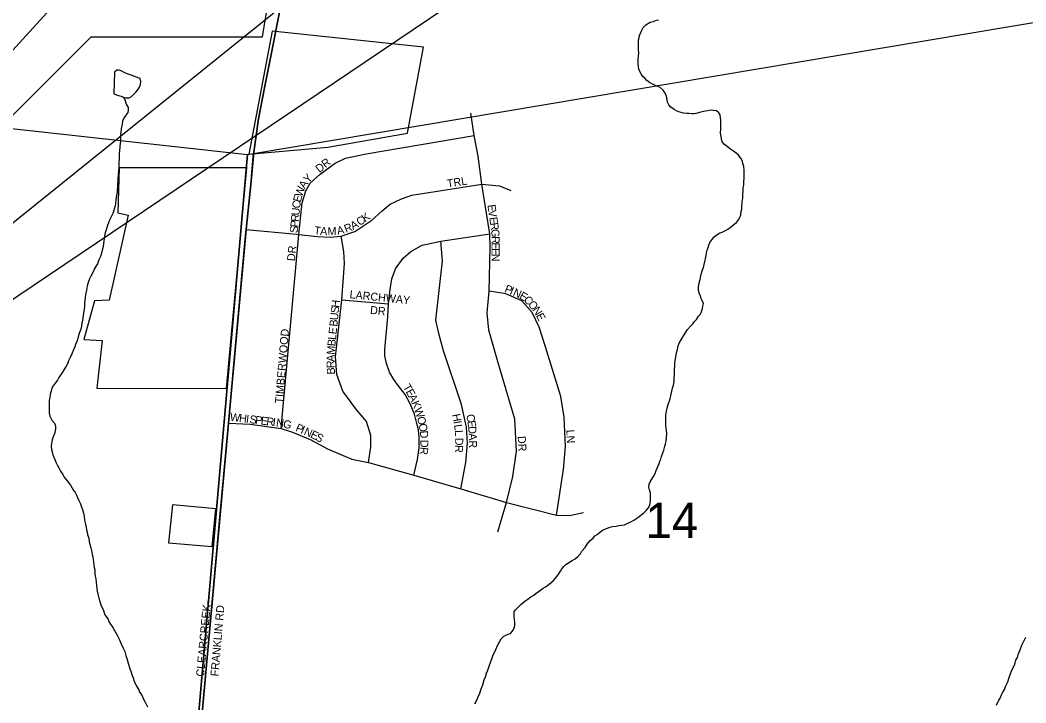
# Model space of a CAD drawing. Extents: x 0 to 1064, y 0 to 440.
# Drawn here: x 203.49 to 222.52, y 381.17 to 394.1 of the extents above; entities that cross this region are included whole.
import ezdxf

# ---------------------------------------------------------------- set-up
doc = ezdxf.new("R2010")
doc.units = 0
for name, color, linetype in [('GM_X_City_Street', 7, 'Continuous'), ('GM_X_City_Street_Text', 7, 'Continuous'), ('GM_X_Corporation', 7, 'Continuous'), ('GM_X_Interstate_Route', 7, 'Continuous'), ('GM_X_Minor_Lake', 7, 'Continuous'), ('GM_X_Minor_River', 7, 'Continuous'), ('GM_X_Section', 7, 'Continuous'), ('GM_X_Section_Text', 7, 'Continuous'), ('GM_X_Township', 7, 'Continuous'), ('SH_Text', 7, 'Continuous')]:
    doc.layers.add(name, color=color, linetype=linetype)

msp = doc.modelspace()

# ---------------------------------------------------------------- linework, layer by layer
at = {"layer": 'GM_X_City_Street'}
for points in [[(208.01, 392.29), (208.112, 392.813), (208.275, 393.604), (208.358, 394.055), (208.416, 394.339), (208.543, 394.96), (208.648, 395.488), (208.727, 395.881), (208.767, 396.114), (208.789, 396.338), (208.793, 396.581), (208.774, 396.759), (208.735, 396.971), (208.663, 397.236)], [(207.901, 391.511), (207.909, 391.598), (207.998, 392.224), (208.01, 392.29)], [(212.527, 384.406), (212.692, 384.964), (212.812, 385.454), (212.884, 385.936), (212.852, 386.538), (212.525, 387.649), (212.36, 388.222), (212.324, 388.553), (212.363, 388.963), (212.384, 389.793), (212.376, 390.05), (212.228, 390.988), (212.158, 391.52), (212.079, 391.908), (212.017, 392.331)], [(208.762, 390.038), (208.827, 390.635), (208.894, 390.864), (208.976, 391.01), (209.165, 391.18), (209.453, 391.387), (209.647, 391.48), (210.035, 391.561), (212.079, 391.908)], [(207.75, 389.945), (207.767, 390.13), (207.855, 390.984), (207.901, 391.511)], [(208.722, 390.042), (208.762, 390.038), (209.108, 390), (209.359, 389.988), (209.566, 390.006), (209.821, 390.094), (210.145, 390.31), (210.34, 390.487), (210.493, 390.609), (210.709, 390.709), (210.901, 390.78), (212.228, 390.988), (212.558, 390.957), (212.776, 390.871)], [(207.767, 390.13), (208.722, 390.042)], [(208.432, 386.364), (208.762, 390.038)], [(210.081, 385.718), (210.128, 386.007), (210.125, 386.228), (210.045, 386.497), (209.84, 386.738), (209.595, 387.07), (209.48, 387.387), (209.456, 387.723), (209.575, 388.801), (209.628, 389.489), (209.613, 389.717), (209.566, 390.006)], [(210.939, 385.481), (211.007, 385.776), (211.039, 386), (211.039, 386.198), (211.026, 386.335), (210.999, 386.455), (210.95, 386.635), (210.864, 386.841), (210.777, 387.008), (210.644, 387.179), (210.559, 387.288), (210.481, 387.429), (210.422, 387.594), (210.393, 387.738), (210.389, 387.861), (210.445, 388.48), (210.463, 388.725), (210.49, 388.998), (210.521, 389.196), (210.591, 389.386), (210.738, 389.587), (210.883, 389.714), (211.099, 389.832), (211.453, 389.911), (212.376, 390.05)], [(207.264, 384.616), (207.432, 386.467), (207.75, 389.945)], [(211.831, 385.218), (211.924, 385.717), (211.958, 386.085), (211.938, 386.389), (211.844, 386.816), (211.499, 387.833), (211.415, 388.163), (211.356, 388.417), (211.48, 389.539), (211.453, 389.911)], [(213.637, 384.72), (213.772, 385.584), (213.807, 386.021), (213.784, 386.58), (213.719, 386.97), (213.429, 387.909), (213.314, 388.282), (213.181, 388.562), (212.983, 388.78), (212.682, 388.913), (212.363, 388.963)], [(209.575, 388.801), (210.463, 388.725)], [(207.432, 386.467), (207.843, 386.443), (208.432, 386.364), (208.644, 386.291), (208.98, 386.157), (209.306, 385.979), (209.769, 385.785), (210.081, 385.718), (210.939, 385.481), (211.831, 385.218), (212.692, 384.964), (213.637, 384.72), (213.883, 384.713), (214.153, 384.77)], [(206.883, 380.385), (207.047, 382.236), (207.264, 384.616)]]:
    msp.add_lwpolyline(points, dxfattribs=at)
at = {"layer": 'GM_X_Corporation'}
msp.add_lwpolyline([(198.142, 387.083), (204.835, 393.776), (208.075, 393.781), (208.443, 395.991)], dxfattribs=at)
for points in [[(207.815, 391.558), (209.309, 391.691), (210.822, 391.955), (211.12, 393.582), (208.256, 393.886)], [(207.779, 391.301), (205.362, 391.298), (205.337, 390.448), (205.537, 390.402), (205.173, 388.796), (204.898, 388.778), (204.696, 388.047), (205.043, 388.031), (204.939, 387.125), (207.397, 387.123)], [(206.297, 384.196), (207.125, 384.132), (207.191, 384.841), (206.374, 384.916)]]:
    msp.add_lwpolyline(points, close=True, dxfattribs=at)
at = {"layer": 'GM_X_Interstate_Route'}
msp.add_lwpolyline([(196.384, 385.842), (196.536, 386.012), (196.739, 386.238), (197.627, 387.21), (198.502, 388.176), (199.459, 389.244), (200.359, 390.246), (201.489, 391.486), (202.452, 392.541), (203.538, 393.733), (204.457, 394.746), (205.389, 395.783), (206.55, 397.053), (206.645, 397.161), (206.693, 397.217)], dxfattribs=at)
at = {"layer": 'GM_X_Minor_Lake'}
for points in [[(205.689, 393.014), (205.589, 393.051), (205.535, 393.071), (205.469, 393.097), (205.415, 393.128), (205.361, 393.148), (205.318, 393.149), (205.275, 393.107), (205.266, 392.7)], [(205.266, 392.7), (205.35, 392.667), (205.399, 392.654), (205.441, 392.635), (205.495, 392.622), (205.55, 392.627), (205.599, 392.65), (205.642, 392.691), (205.68, 392.733), (205.717, 392.775), (205.748, 392.823), (205.768, 392.877), (205.775, 392.932), (205.758, 392.987), (205.689, 393.014)]]:
    msp.add_lwpolyline(points, dxfattribs=at)
at = {"layer": 'GM_X_Minor_River'}
for points in [[(216.755, 391.891), (216.744, 391.952), (216.746, 392.037), (216.747, 392.079), (216.749, 392.146), (216.75, 392.201), (216.745, 392.244), (216.735, 392.299), (216.711, 392.342), (216.664, 392.38), (216.609, 392.387), (216.555, 392.389), (216.5, 392.378), (216.457, 392.373), (216.396, 392.356), (216.347, 392.345), (216.304, 392.334), (216.243, 392.323), (216.2, 392.318), (216.146, 392.326), (216.103, 392.327), (216.042, 392.334), (216, 392.348), (215.952, 392.361), (215.91, 392.38), (215.868, 392.406), (215.802, 392.45), (215.767, 392.494), (215.738, 392.543), (215.727, 392.622), (215.716, 392.665), (215.693, 392.714), (215.658, 392.77), (215.599, 392.82), (215.539, 392.846), (215.485, 392.872), (215.442, 392.891), (215.401, 392.916), (215.347, 392.954), (215.311, 392.998), (215.27, 393.029), (215.241, 393.079), (215.217, 393.122), (215.2, 393.165), (215.189, 393.22), (215.184, 393.263), (215.186, 393.317), (215.187, 393.36), (215.188, 393.415), (215.196, 393.475), (215.191, 393.536), (215.193, 393.585), (215.189, 393.664), (215.19, 393.719), (215.203, 393.761), (215.21, 393.804), (215.236, 393.864), (215.256, 393.906), (215.281, 393.954), (215.331, 394.007), (215.411, 394.054), (215.466, 394.071), (215.528, 394.094), (215.571, 394.099)], [(205.441, 392.635), (205.464, 392.604), (205.481, 392.549), (205.499, 392.506), (205.534, 392.444), (205.533, 392.39), (205.526, 392.347), (205.488, 392.293), (205.45, 392.239), (205.425, 392.185), (205.418, 392.125), (205.411, 392.076), (205.396, 391.979), (205.389, 391.931), (205.388, 391.864), (205.386, 391.803), (205.385, 391.76), (205.378, 391.7), (205.37, 391.621), (205.363, 391.578), (205.362, 391.536), (205.361, 391.475), (205.359, 391.396), (205.357, 391.305), (205.35, 391.238), (205.342, 391.165), (205.341, 391.104), (205.34, 391.044), (205.332, 390.989), (205.331, 390.94), (205.324, 390.886), (205.323, 390.825), (205.316, 390.783), (205.309, 390.734), (205.302, 390.692), (205.294, 390.619), (205.287, 390.576), (205.267, 390.516), (205.247, 390.431), (205.209, 390.359), (205.184, 390.305), (205.159, 390.257), (205.145, 390.208), (205.132, 390.16), (205.1, 390.069), (205.086, 390.003), (205.072, 389.918), (205.065, 389.857), (205.064, 389.809), (205.051, 389.766), (205.031, 389.682), (205.011, 389.621), (204.98, 389.555), (204.954, 389.482), (204.929, 389.44), (204.891, 389.38), (204.872, 389.332), (204.827, 389.248), (204.802, 389.2), (204.776, 389.127), (204.756, 389.055), (204.743, 388.982), (204.729, 388.891), (204.721, 388.843), (204.714, 388.788), (204.707, 388.727), (204.706, 388.673), (204.699, 388.63), (204.691, 388.545), (204.677, 388.46), (204.67, 388.412), (204.656, 388.357), (204.642, 388.26), (204.623, 388.212), (204.61, 388.164), (204.597, 388.121), (204.583, 388.067), (204.564, 388.013), (204.538, 387.952), (204.525, 387.91), (204.5, 387.85), (204.468, 387.777), (204.436, 387.705), (204.404, 387.645), (204.391, 387.603), (204.359, 387.542), (204.328, 387.494), (204.29, 387.428), (204.221, 387.326), (204.196, 387.278), (204.152, 387.224), (204.115, 387.171), (204.09, 387.128), (204.076, 387.068), (204.057, 387.014), (204.049, 386.947), (204.042, 386.892), (204.04, 386.819), (204.039, 386.777), (204.038, 386.716), (204.037, 386.655)], [(215.707, 386.561), (215.708, 386.604), (215.716, 386.665), (215.729, 386.719), (215.737, 386.774), (215.75, 386.816), (215.776, 386.888), (215.789, 386.931), (215.803, 386.979), (215.823, 387.07), (215.837, 387.124), (215.85, 387.185), (215.864, 387.251), (215.866, 387.318), (215.874, 387.385), (215.869, 387.446), (215.87, 387.488), (215.878, 387.543), (215.879, 387.586), (215.887, 387.652), (215.9, 387.713), (215.909, 387.798), (215.928, 387.858), (215.942, 387.931), (215.968, 387.991), (216, 388.045), (216.044, 388.117), (216.076, 388.171), (216.12, 388.237), (216.177, 388.302), (216.22, 388.344), (216.252, 388.386), (216.289, 388.427), (216.327, 388.487), (216.365, 388.529), (216.384, 388.577), (216.404, 388.638), (216.411, 388.68), (216.419, 388.728), (216.396, 388.784), (216.379, 388.827), (216.362, 388.87), (216.344, 388.913), (216.328, 388.974), (216.329, 389.041), (216.338, 389.12), (216.357, 389.186), (216.371, 389.259), (216.391, 389.32), (216.399, 389.368), (216.418, 389.41), (216.432, 389.471), (216.445, 389.525), (216.459, 389.573), (216.472, 389.64), (216.48, 389.689), (216.493, 389.737), (216.507, 389.791), (216.52, 389.834), (216.539, 389.882), (216.577, 389.936), (216.621, 389.995), (216.677, 390.037), (216.732, 390.066), (216.775, 390.083), (216.837, 390.112), (216.88, 390.135), (216.948, 390.188), (216.998, 390.235), (217.042, 390.265), (217.085, 390.312), (217.111, 390.36), (217.124, 390.409), (217.132, 390.475), (217.145, 390.518), (217.147, 390.572), (217.154, 390.627), (217.155, 390.67), (217.163, 390.718), (217.165, 390.797), (217.172, 390.846), (217.174, 390.919), (217.181, 390.973), (217.183, 391.04), (217.191, 391.101), (217.192, 391.149), (217.193, 391.192), (217.188, 391.247), (217.184, 391.326), (217.167, 391.381), (217.156, 391.424), (217.127, 391.48), (217.08, 391.536), (217.039, 391.579), (216.985, 391.617), (216.931, 391.655), (216.877, 391.693), (216.818, 391.743), (216.776, 391.793), (216.76, 391.848), (216.755, 391.891)], [(204.037, 386.655), (204.054, 386.594), (204.089, 386.52), (204.142, 386.464), (204.159, 386.409), (204.158, 386.36), (204.144, 386.282), (204.112, 386.203), (204.093, 386.149), (204.085, 386.082), (204.078, 386.027), (204.083, 385.966), (204.094, 385.924), (204.111, 385.862), (204.139, 385.789), (204.174, 385.715), (204.197, 385.66), (204.221, 385.617), (204.256, 385.555), (204.297, 385.493), (204.326, 385.444), (204.379, 385.37), (204.444, 385.289), (204.491, 385.203), (204.532, 385.154), (204.556, 385.104), (204.596, 385.012), (204.631, 384.938), (204.654, 384.871), (204.671, 384.828), (204.688, 384.761), (204.699, 384.706), (204.709, 384.626), (204.726, 384.553), (204.742, 384.486), (204.748, 384.443), (204.759, 384.4), (204.764, 384.357), (204.787, 384.284), (204.797, 384.217), (204.808, 384.174), (204.825, 384.101), (204.842, 384.052), (204.853, 383.978), (204.864, 383.935), (204.869, 383.881), (204.88, 383.832), (204.885, 383.783), (204.89, 383.734), (204.901, 383.685), (204.906, 383.612), (204.911, 383.569), (204.922, 383.514), (204.926, 383.453), (204.937, 383.392), (204.942, 383.325), (204.947, 383.283), (204.969, 383.203), (204.98, 383.148), (204.997, 383.087), (205.026, 383.007), (205.061, 382.933), (205.095, 382.835), (205.154, 382.755), (205.171, 382.712), (205.2, 382.656), (205.242, 382.595), (205.277, 382.539), (205.3, 382.496), (205.329, 382.453), (205.347, 382.41), (205.37, 382.361), (205.393, 382.299), (205.439, 382.207), (205.468, 382.139), (205.491, 382.066), (205.514, 381.992), (205.536, 381.919), (205.553, 381.858), (205.564, 381.815), (205.582, 381.766), (205.61, 381.686), (205.628, 381.643), (205.65, 381.582), (205.691, 381.483), (205.738, 381.415), (205.749, 381.373), (205.785, 381.329), (205.814, 381.268), (205.831, 381.225), (205.854, 381.182), (205.901, 381.095)], [(212.424, 382.023), (212.443, 382.078), (212.463, 382.12), (212.488, 382.18), (212.527, 382.27), (212.559, 382.324), (212.591, 382.378), (212.635, 382.426), (212.678, 382.449), (212.727, 382.466), (212.77, 382.483), (212.82, 382.543), (212.839, 382.591), (212.853, 382.633), (212.848, 382.694), (212.843, 382.749), (212.839, 382.798), (212.84, 382.841), (212.841, 382.896), (212.872, 382.937), (212.929, 382.991), (212.966, 383.032), (213.041, 383.097), (213.096, 383.133), (213.152, 383.174), (213.208, 383.209), (213.251, 383.238), (213.294, 383.268), (213.344, 383.309), (213.387, 383.338), (213.431, 383.368), (213.474, 383.397), (213.53, 383.444), (213.573, 383.48), (213.617, 383.527), (213.667, 383.587), (213.712, 383.659), (213.743, 383.707), (213.775, 383.749), (213.818, 383.79), (213.886, 383.831), (213.936, 383.866), (213.991, 383.896), (214.041, 383.937), (214.091, 383.99), (214.117, 384.038), (214.179, 384.11), (214.217, 384.176), (214.274, 384.241), (214.33, 384.289), (214.367, 384.33), (214.41, 384.354), (214.454, 384.395), (214.51, 384.436), (214.553, 384.46), (214.602, 384.477), (214.645, 384.494), (214.7, 384.505), (214.767, 384.515), (214.816, 384.526), (214.871, 384.531), (214.926, 384.542), (214.987, 384.571), (215.03, 384.588), (215.104, 384.628), (215.179, 384.681), (215.234, 384.723), (215.296, 384.77), (215.334, 384.811), (215.372, 384.853), (215.404, 384.913), (215.411, 384.956), (215.418, 384.998), (215.42, 385.089), (215.415, 385.144), (215.399, 385.199), (215.388, 385.254), (215.395, 385.309), (215.409, 385.351), (215.44, 385.405), (215.472, 385.453), (215.504, 385.513), (215.524, 385.568), (215.543, 385.61), (215.562, 385.658), (215.582, 385.7), (215.595, 385.742), (215.614, 385.784), (215.628, 385.833), (215.654, 385.905), (215.667, 385.954), (215.687, 386.026), (215.701, 386.074), (215.714, 386.123), (215.722, 386.19), (215.724, 386.263), (215.719, 386.324), (215.714, 386.372), (215.709, 386.421), (215.705, 386.482), (215.707, 386.561)], [(221.965, 381.126), (222.01, 381.217), (222.035, 381.259), (222.061, 381.319), (222.081, 381.361), (222.119, 381.421), (222.138, 381.481), (222.177, 381.565), (222.203, 381.65), (222.242, 381.753), (222.281, 381.837), (222.307, 381.885), (222.32, 381.927), (222.333, 381.976), (222.359, 382.03), (222.373, 382.084), (222.411, 382.174), (222.444, 382.259), (222.482, 382.337), (222.521, 382.415)], [(212.091, 381.149), (212.13, 381.221), (212.155, 381.281), (212.188, 381.353), (212.214, 381.432), (212.246, 381.51), (212.273, 381.607), (212.293, 381.661), (212.313, 381.728), (212.339, 381.788), (212.365, 381.866), (212.397, 381.951), (212.424, 382.023)]]:
    msp.add_lwpolyline(points, dxfattribs=at)
at = {"layer": 'GM_X_Section'}
for points in [[(225.477, 394.528), (223.805, 378.004), (206.359, 375.143), (207.791, 391.554)], [(207.791, 391.554), (206.359, 375.143), (190.108, 377.348), (191.472, 393.349)]]:
    msp.add_lwpolyline(points, close=True, dxfattribs=at)
at = {"layer": 'GM_X_Township'}
for points in [[(205.364, 364.533), (206.065, 371.769), (206.1, 372.456), (206.855, 380.071), (207.047, 382.236), (207.432, 386.467), (207.767, 390.13), (207.855, 390.984), (207.909, 391.598), (207.998, 392.224), (208.112, 392.813), (208.274, 393.604), (208.358, 394.055), (208.416, 394.339)], [(208.416, 394.339), (208.358, 394.055), (208.274, 393.604), (208.112, 392.813), (207.998, 392.224), (207.909, 391.598), (207.855, 390.984), (207.767, 390.13), (207.432, 386.467), (207.047, 382.236), (206.855, 380.071), (206.1, 372.456), (206.065, 371.769), (205.364, 364.533)]]:
    msp.add_lwpolyline(points, dxfattribs=at)
at = {"layer": 'SH_Text'}
msp.add_lwpolyline([(238.471, 418.538), (192.367, 381.411), (238.471, 412.492)], close=True, dxfattribs=at)

# ---------------------------------------------------------------- texts
at = {"layer": 'GM_X_City_Street_Text'}
for s, height, rotation, p in [('DR', 0.1515, 38.6634, (209.152, 391.198)), ('Y', 0.152, 47.025, (208.942, 390.999)), ('TRL', 0.1515, 8.7575, (211.579, 390.924)), ('W', 0.152, 71.0813, (208.824, 390.737)), ('A', 0.152, 58.0317, (208.876, 390.892)), ('E', 0.152, 76.2024, (208.799, 390.637)), ('U', 0.152, 84.6156, (208.773, 390.391)), ('C', 0.152, 82.6701, (208.785, 390.522)), ('E', 0.152, 278.474, (212.331, 390.594)), ('R', 0.152, 84.623, (208.761, 390.271)), ('C', 0.152, 34.464, (209.916, 390.193)), ('K', 0.152, 35.3899, (210.018, 390.262)), ('V', 0.152, 278.4486, (212.347, 390.488)), ('E', 0.152, 278.4763, (212.366, 390.356)), ('S', 0.152, 84.6102, (208.741, 390.059)), ('P', 0.152, 84.6102, (208.751, 390.165)), ('T', 0.152, 352.6581, (209.045, 390.044)), ('A', 0.152, 357.0996, (209.163, 390.029)), ('M', 0.152, 1.3705, (209.309, 390.022)), ('A', 0.152, 12.3849, (209.5, 390.03)), ('R', 0.152, 21.494, (209.656, 390.066)), ('A', 0.152, 29.3581, (209.788, 390.119)), ('R', 0.152, 278.4563, (212.382, 390.251)), ('G', 0.152, 274.9669, (212.4, 390.134)), ('R', 0.152, 270.2671, (212.411, 390.005)), ('DR', 0.1515, 83.982, (208.688, 389.526)), ('E', 0.152, 270, (212.411, 389.885)), ('E', 0.152, 269.9821, (212.411, 389.778)), ('N', 0.152, 270.0038, (212.411, 389.672)), ('P', 0.152, 338.4015, (212.643, 388.951)), ('I', 0.152, 336.8186, (212.741, 388.912)), ('N', 0.152, 336.0064, (212.802, 388.886)), ('LARCHWAY', 0.1515, 354.2155, (209.719, 388.831)), ('E', 0.152, 329.7062, (212.92, 388.833)), ('C', 0.152, 316.2196, (213.005, 388.785)), ('S', 0.152, 84.2514, (209.516, 388.539)), ('H', 0.152, 84.2703, (209.527, 388.645)), ('DR', 0.1515, 353.9934, (210.106, 388.535)), ('O', 0.152, 312.2472, (213.089, 388.704)), ('N', 0.152, 302.5198, (213.175, 388.611)), ('U', 0.152, 84.2415, (209.503, 388.406)), ('E', 0.152, 296.8584, (213.245, 388.502)), ('TIMBERWOOD', 0.1515, 85.2367, (208.461, 386.832)), ('E', 0.152, 84.2514, (209.476, 388.141)), ('B', 0.152, 84.2604, (209.491, 388.287)), ('B', 0.152, 84.2363, (209.453, 387.915)), ('L', 0.152, 84.2615, (209.465, 388.035)), ('M', 0.152, 84.8369, (209.439, 387.756)), ('A', 0.152, 89.8033, (209.439, 387.626)), ('R', 0.152, 92.1858, (209.443, 387.508)), ('B', 0.152, 92.1858, (209.448, 387.388)), ('T', 0.152, 300.5279, (210.727, 387.151)), ('E', 0.152, 298.7653, (210.781, 387.06)), ('A', 0.152, 296.3891, (210.831, 386.968)), ('K', 0.152, 293.6895, (210.89, 386.85)), ('W', 0.152, 289.2218, (210.942, 386.731)), ('W', 0.152, 353.023, (207.453, 386.511)), ('H', 0.152, 353.0287, (207.625, 386.49)), ('I', 0.152, 353.0383, (207.758, 386.474)), ('S', 0.152, 352.9902, (207.824, 386.466)), ('P', 0.152, 353.039, (207.93, 386.453)), ('E', 0.152, 353.0444, (208.036, 386.44)), ('R', 0.152, 353.0376, (208.142, 386.427)), ('I', 0.152, 352.9888, (208.261, 386.412)), ('N', 0.152, 351.533, (208.326, 386.404)), ('G', 0.152, 346.9022, (208.454, 386.385)), ('O', 0.152, 282.7422, (210.998, 386.572)), ('H', 0.152, 280.6197, (211.664, 386.627)), ('C', 0.152, 279.8377, (211.931, 386.621)), ('P', 0.152, 336.4426, (208.688, 386.322)), ('I', 0.152, 336.4841, (208.786, 386.28)), ('N', 0.152, 336.1441, (208.846, 386.253)), ('O', 0.152, 280.9714, (211.027, 386.443)), ('I', 0.152, 279.5774, (211.689, 386.496)), ('L', 0.152, 277.7553, (211.7, 386.432)), ('E', 0.152, 278.7794, (211.951, 386.504)), ('D', 0.152, 274.0264, (211.967, 386.402)), ('E', 0.152, 333.435, (208.967, 386.2)), ('S', 0.152, 331.8214, (209.061, 386.153)), ('D', 0.152, 275.1232, (211.052, 386.316)), ('L', 0.152, 273.6923, (211.714, 386.329)), ('D', 0.152, 270.2404, (211.722, 386.185)), ('A', 0.152, 272.4478, (211.977, 386.27)), ('DR', 0.1515, 273.0116, (212.905, 386.217)), ('LN', 0.1515, 273.0104, (213.825, 386.338)), ('R', 0.152, 264.9177, (211.063, 386.017)), ('D', 0.152, 269.3226, (211.064, 386.148)), ('R', 0.152, 266.672, (211.723, 386.054)), ('R', 0.152, 270.9719, (211.982, 386.137)), ('CLEARCREEK-', 0.15152, 84.6453, (206.968, 381.659)), ('FRANKLIN RD', 0.15152, 85.0826, (207.241, 381.665))]:
    msp.add_text(s, height=height, rotation=rotation, dxfattribs=at).set_placement(p)
at = {"layer": 'GM_X_Section_Text'}
msp.add_text('14', height=0.6697, rotation=0, dxfattribs=at).set_placement((215.323, 384.289))

doc.saveas('drawing.dxf')
